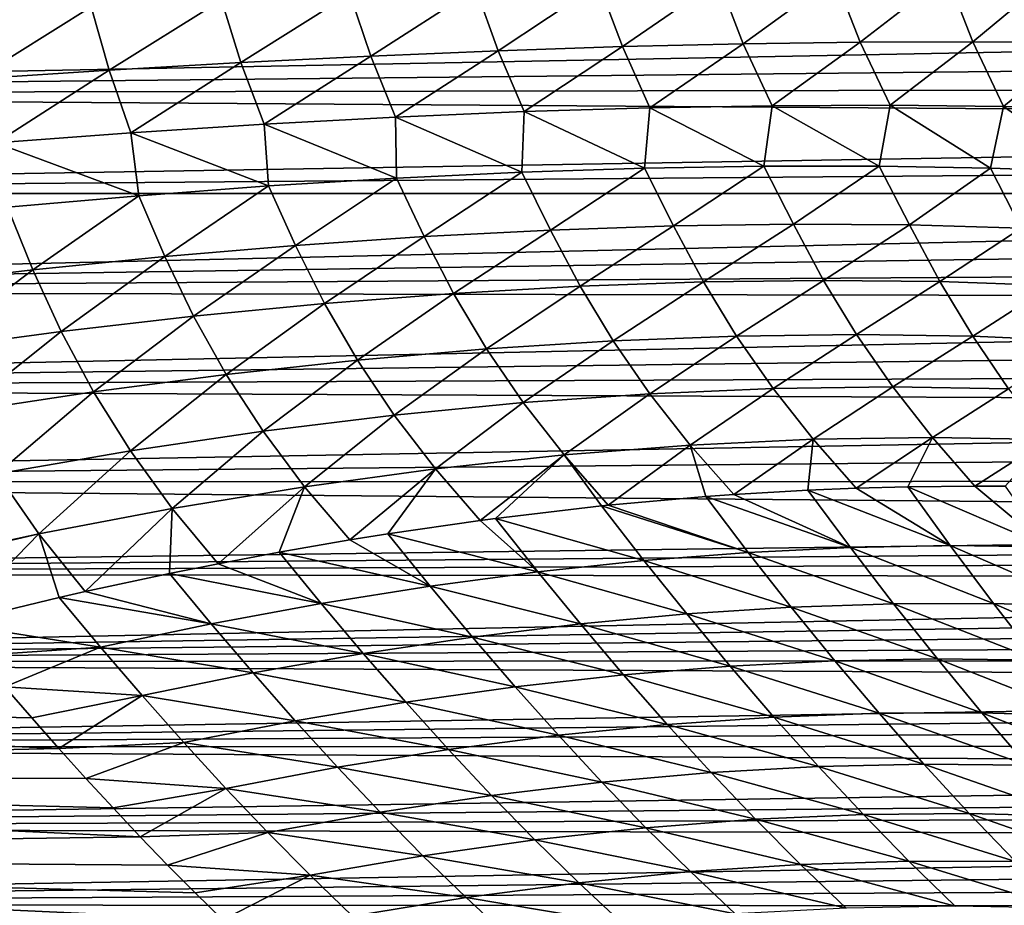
# Model space of a CAD drawing. Header units: metres. Extents: x -46 to 104, y -30 to 30.
# Tile 555 of 656: x 67.09 to 69.76, y -2.7 to -0.3. Entities that reach past the tile are written whole.
import ezdxf

# ---------------------------------------------------------------- set-up
doc = ezdxf.new("R2010")
doc.units = ezdxf.units.M
doc.layers.add('solid_26_000_502_XXX', color=7, linetype='CONTINUOUS')

msp = doc.modelspace()

# ---------------------------------------------------------------- linework, layer by layer
at = {"layer": 'solid_26_000_502_XXX'}
for points in [[(69.054428, -0.360699, 293.30188), (68.98793, -0.188317, 293.311859), (69.302826, -0.18048, 293.132416)], [(69.371857, -0.356262, 293.117126), (69.054428, -0.360699, 293.30188), (69.302826, -0.18048, 293.132416)], [(69.371857, -0.356262, 293.117126), (69.302826, -0.18048, 293.132416), (69.606407, -0.174926, 292.934357)], [(69.677536, -0.355195, 292.913483), (69.371857, -0.356262, 293.117126), (69.606407, -0.174926, 292.934357)], [(69.677536, -0.355195, 292.913483), (69.606407, -0.174926, 292.934357), (69.897552, -0.171677, 292.718414)], [(69.970337, -0.357502, 292.691711), (69.677536, -0.355195, 292.913483), (69.897552, -0.171677, 292.718414)], [(68.0438, -0.394002, 293.736328), (67.98703, -0.225203, 293.732208), (68.328835, -0.210719, 293.612274)], [(68.389153, -0.379604, 293.612061), (68.0438, -0.394002, 293.736328), (68.328835, -0.210719, 293.612274)], [(68.389153, -0.379604, 293.612061), (68.328835, -0.210719, 293.612274), (68.662872, -0.198409, 293.471985)], [(68.726448, -0.368489, 293.467072), (68.389153, -0.379604, 293.612061), (68.662872, -0.198409, 293.471985)], [(68.726448, -0.368489, 293.467072), (68.662872, -0.198409, 293.471985), (68.98793, -0.188317, 293.311859)], [(69.054428, -0.360699, 293.30188), (68.726448, -0.368489, 293.467072), (68.98793, -0.188317, 293.311859)], [(75.269821, -0.277667, 301.990356), (63.859383, -0.224555, 301.993683), (63.859383, -0.496798, 301.969025)], [(67.691689, -0.411628, 293.839355), (67.638725, -0.241806, 293.831299), (67.98703, -0.225203, 293.732208)], [(68.0438, -0.394002, 293.736328), (67.691689, -0.411628, 293.839355), (67.98703, -0.225203, 293.732208)], [(66.972466, -0.456291, 293.980377), (66.927689, -0.281124, 293.965668), (67.285179, -0.26047, 293.90921)], [(67.334129, -0.432417, 293.920837), (66.972466, -0.456291, 293.980377), (67.285179, -0.26047, 293.90921)], [(67.334129, -0.432417, 293.920837), (67.285179, -0.26047, 293.90921), (67.638725, -0.241806, 293.831299)], [(67.691689, -0.411628, 293.839355), (67.334129, -0.432417, 293.920837), (67.638725, -0.241806, 293.831299)], [(75.292564, -0.378626, 301.982025), (75.269821, -0.277667, 301.990356), (63.859383, -0.496798, 301.969025)], [(68.460403, -0.544782, 293.615631), (68.389153, -0.379604, 293.612061), (68.726448, -0.368489, 293.467072)], [(68.801315, -0.534539, 293.465027), (68.460403, -0.544782, 293.615631), (68.726448, -0.368489, 293.467072)], [(68.801315, -0.534539, 293.465027), (68.726448, -0.368489, 293.467072), (69.054428, -0.360699, 293.30188)], [(69.132507, -0.528806, 293.293884), (68.801315, -0.534539, 293.465027), (69.054428, -0.360699, 293.30188)], [(69.132507, -0.528806, 293.293884), (69.054428, -0.360699, 293.30188), (69.371857, -0.356262, 293.117126)], [(69.452698, -0.527605, 293.102875), (69.132507, -0.528806, 293.293884), (69.371857, -0.356262, 293.117126)], [(69.452698, -0.527605, 293.102875), (69.371857, -0.356262, 293.117126), (69.677536, -0.355195, 292.913483)], [(69.760651, -0.53094, 292.892761), (69.452698, -0.527605, 293.102875), (69.677536, -0.355195, 292.913483)], [(69.760651, -0.53094, 292.892761), (69.677536, -0.355195, 292.913483), (69.970337, -0.357502, 292.691711)], [(70.055183, -0.538799, 292.664307), (69.760651, -0.53094, 292.892761), (69.970337, -0.357502, 292.691711)], [(75.309875, -0.477629, 301.971375), (75.292564, -0.378626, 301.982025), (63.859383, -0.496798, 301.969025)], [(67.754715, -0.578621, 293.852966), (67.691689, -0.411628, 293.839355), (68.0438, -0.394002, 293.736328)], [(68.111092, -0.559495, 293.745087), (67.754715, -0.578621, 293.852966), (68.0438, -0.394002, 293.736328)], [(68.111092, -0.559495, 293.745087), (68.0438, -0.394002, 293.736328), (68.389153, -0.379604, 293.612061)], [(68.460403, -0.544782, 293.615631), (68.111092, -0.559495, 293.745087), (68.389153, -0.379604, 293.612061)], [(67.392662, -0.602087, 293.938812), (67.334129, -0.432417, 293.920837), (67.691689, -0.411628, 293.839355)], [(67.754715, -0.578621, 293.852966), (67.392662, -0.602087, 293.938812), (67.691689, -0.411628, 293.839355)], [(67.026314, -0.629802, 294.002289), (66.972466, -0.456291, 293.980377), (67.334129, -0.432417, 293.920837)], [(67.392662, -0.602087, 293.938812), (67.026314, -0.629802, 294.002289), (67.334129, -0.432417, 293.920837)], [(75.322067, -0.575148, 301.958435), (75.309875, -0.477629, 301.971375), (63.859383, -0.496798, 301.969025)], [(75.322067, -0.575148, 301.958435), (63.859383, -0.496798, 301.969025), (63.859383, -0.766388, 301.925903)], [(69.109909, -0.692778, 293.349854), (68.801315, -0.534539, 293.465027), (69.132507, -0.528806, 293.293884)], [(69.423401, -0.692603, 293.166931), (69.109909, -0.692778, 293.349854), (69.132507, -0.528806, 293.293884)], [(69.423401, -0.692603, 293.166931), (69.132507, -0.528806, 293.293884), (69.452698, -0.527605, 293.102875)], [(69.725601, -0.697745, 292.966003), (69.423401, -0.692603, 293.166931), (69.452698, -0.527605, 293.102875)], [(69.725601, -0.697745, 292.966003), (69.452698, -0.527605, 293.102875), (69.760651, -0.53094, 292.892761)], [(70.015411, -0.708185, 292.747772), (69.725601, -0.697745, 292.966003), (69.760651, -0.53094, 292.892761)], [(70.015411, -0.708185, 292.747772), (69.760651, -0.53094, 292.892761), (70.055183, -0.538799, 292.664307)], [(68.113335, -0.725099, 293.783966), (67.754715, -0.578621, 293.852966), (68.111092, -0.559495, 293.745087)], [(68.453682, -0.709055, 293.658936), (68.111092, -0.559495, 293.745087), (68.460403, -0.544782, 293.615631)], [(68.453682, -0.709055, 293.658936), (68.113335, -0.725099, 293.783966), (68.111092, -0.559495, 293.745087)], [(68.786278, -0.698269, 293.514038), (68.453682, -0.709055, 293.658936), (68.460403, -0.544782, 293.615631)], [(68.786278, -0.698269, 293.514038), (68.460403, -0.544782, 293.615631), (68.801315, -0.534539, 293.465027)], [(69.109909, -0.692778, 293.349854), (68.786278, -0.698269, 293.514038), (68.801315, -0.534539, 293.465027)], [(75.329323, -0.671394, 301.943237), (75.322067, -0.575148, 301.958435), (63.859383, -0.766388, 301.925903)], [(67.766487, -0.74634, 293.888733), (67.392662, -0.602087, 293.938812), (67.754715, -0.578621, 293.852966)], [(68.113335, -0.725099, 293.783966), (67.766487, -0.74634, 293.888733), (67.754715, -0.578621, 293.852966)], [(67.414406, -0.772702, 293.972809), (67.026314, -0.629802, 294.002289), (67.392662, -0.602087, 293.938812)], [(67.766487, -0.74634, 293.888733), (67.414406, -0.772702, 293.972809), (67.392662, -0.602087, 293.938812)], [(67.414406, -0.772702, 293.972809), (67.058372, -0.804088, 294.035919), (67.026314, -0.629802, 294.002289)], [(75.331688, -0.766388, 301.925903), (75.329323, -0.671394, 301.943237), (63.859383, -0.766388, 301.925903)], [(68.865555, -0.854914, 293.526459), (68.786278, -0.698269, 293.514038), (69.109909, -0.692778, 293.349854)], [(69.190735, -0.850275, 293.357178), (68.865555, -0.854914, 293.526459), (69.109909, -0.692778, 293.349854)], [(69.190735, -0.850275, 293.357178), (69.109909, -0.692778, 293.349854), (69.423401, -0.692603, 293.166931)], [(69.505508, -0.852107, 293.169189), (69.190735, -0.850275, 293.357178), (69.423401, -0.692603, 293.166931)], [(69.505508, -0.852107, 293.169189), (69.423401, -0.692603, 293.166931), (69.725601, -0.697745, 292.966003)], [(68.188812, -0.883512, 293.806458), (68.113335, -0.725099, 293.783966), (68.453682, -0.709055, 293.658936)], [(68.531166, -0.866007, 293.676422), (68.188812, -0.883512, 293.806458), (68.453682, -0.709055, 293.658936)], [(68.531166, -0.866007, 293.676422), (68.453682, -0.709055, 293.658936), (68.786278, -0.698269, 293.514038)], [(68.865555, -0.854914, 293.526459), (68.531166, -0.866007, 293.676422), (68.786278, -0.698269, 293.514038)], [(69.808693, -0.860403, 292.963196), (69.505508, -0.852107, 293.169189), (69.725601, -0.697745, 292.966003)], [(69.808693, -0.860403, 292.963196), (69.725601, -0.697745, 292.966003), (70.015411, -0.708185, 292.747772)], [(67.485359, -0.937478, 294.005066), (67.414406, -0.772702, 293.972809), (67.766487, -0.74634, 293.888733)], [(67.839783, -0.907366, 293.916168), (67.485359, -0.937478, 294.005066), (67.766487, -0.74634, 293.888733)], [(67.839783, -0.907366, 293.916168), (67.766487, -0.74634, 293.888733), (68.113335, -0.725099, 293.783966)], [(68.188812, -0.883512, 293.806458), (67.839783, -0.907366, 293.916168), (68.113335, -0.725099, 293.783966)], [(63.859383, -1.032408, 301.864471), (75.331688, -0.766388, 301.925903), (63.859383, -0.766388, 301.925903)], [(75.32933, -0.861459, 301.906128), (75.331688, -0.766388, 301.925903), (63.859383, -1.032408, 301.864471)], [(67.126869, -0.973736, 294.072845), (67.058372, -0.804088, 294.035919), (67.414406, -0.772702, 293.972809)], [(67.485359, -0.937478, 294.005066), (67.126869, -0.973736, 294.072845), (67.414406, -0.772702, 293.972809)], [(67.126869, -0.973736, 294.072845), (66.76564, -1.016007, 294.119263), (67.058372, -0.804088, 294.035919)], [(68.946739, -1.006632, 293.54541), (68.865555, -0.854914, 293.526459), (69.190735, -0.850275, 293.357178)], [(69.272385, -1.002348, 293.37146), (68.946739, -1.006632, 293.54541), (69.190735, -0.850275, 293.357178)], [(69.272385, -1.002348, 293.37146), (69.190735, -0.850275, 293.357178), (69.505508, -0.852107, 293.169189)], [(69.587448, -1.005681, 293.178955), (69.272385, -1.002348, 293.37146), (69.505508, -0.852107, 293.169189)], [(69.587448, -1.005681, 293.178955), (69.505508, -0.852107, 293.169189), (69.808693, -0.860403, 292.963196)], [(75.322075, -0.956893, 301.88385), (75.32933, -0.861459, 301.906128), (63.859383, -1.032408, 301.864471)], [(68.268639, -1.037953, 293.835175), (68.188812, -0.883512, 293.806458), (68.531166, -0.866007, 293.676422)], [(68.61174, -1.018515, 293.700165), (68.268639, -1.037953, 293.835175), (68.531166, -0.866007, 293.676422)], [(68.61174, -1.018515, 293.700165), (68.531166, -0.866007, 293.676422), (68.865555, -0.854914, 293.526459)], [(68.946739, -1.006632, 293.54541), (68.61174, -1.018515, 293.700165), (68.865555, -0.854914, 293.526459)], [(69.890739, -1.016617, 292.968689), (69.587448, -1.005681, 293.178955), (69.808693, -0.860403, 292.963196)], [(67.563339, -1.099174, 294.043945), (67.485359, -0.937478, 294.005066), (67.839783, -0.907366, 293.916168)], [(67.918732, -1.064873, 293.949921), (67.563339, -1.099174, 294.043945), (67.839783, -0.907366, 293.916168)], [(67.918732, -1.064873, 293.949921), (67.839783, -0.907366, 293.916168), (68.188812, -0.883512, 293.806458)], [(68.268639, -1.037953, 293.835175), (67.918732, -1.064873, 293.949921), (68.188812, -0.883512, 293.806458)], [(75.309891, -1.052683, 301.859009), (75.322075, -0.956893, 301.88385), (63.859383, -1.032408, 301.864471)], [(67.203796, -1.140727, 294.116913), (67.126869, -0.973736, 294.072845), (67.485359, -0.937478, 294.005066)], [(67.563339, -1.099174, 294.043945), (67.203796, -1.140727, 294.116913), (67.485359, -0.937478, 294.005066)], [(66.841461, -1.189375, 294.168549), (66.76564, -1.016007, 294.119263), (67.126869, -0.973736, 294.072845)], [(67.203796, -1.140727, 294.116913), (66.841461, -1.189375, 294.168549), (67.126869, -0.973736, 294.072845)], [(68.701355, -1.166355, 293.727539), (68.61174, -1.018515, 293.700165), (68.946739, -1.006632, 293.54541)], [(69.036453, -1.153329, 293.567413), (68.701355, -1.166355, 293.727539), (68.946739, -1.006632, 293.54541)], [(69.036453, -1.153329, 293.567413), (68.946739, -1.006632, 293.54541), (69.272385, -1.002348, 293.37146)], [(69.362061, -1.149053, 293.388367), (69.036453, -1.153329, 293.567413), (69.272385, -1.002348, 293.37146)], [(69.362061, -1.149053, 293.388367), (69.272385, -1.002348, 293.37146), (69.587448, -1.005681, 293.178955)], [(69.676941, -1.153542, 293.191071), (69.362061, -1.149053, 293.388367), (69.587448, -1.005681, 293.178955)], [(69.676941, -1.153542, 293.191071), (69.587448, -1.005681, 293.178955), (69.890739, -1.016617, 292.968689)], [(75.309891, -1.052683, 301.859009), (63.859383, -1.032408, 301.864471), (63.859383, -1.293938, 301.784943)], [(68.007805, -1.218422, 293.988586), (67.918732, -1.064873, 293.949921), (68.268639, -1.037953, 293.835175)], [(68.358032, -1.18808, 293.868103), (68.007805, -1.218422, 293.988586), (68.268639, -1.037953, 293.835175)], [(68.358032, -1.18808, 293.868103), (68.268639, -1.037953, 293.835175), (68.61174, -1.018515, 293.700165)], [(68.701355, -1.166355, 293.727539), (68.358032, -1.18808, 293.868103), (68.61174, -1.018515, 293.700165)], [(69.979889, -1.166779, 292.976257), (69.676941, -1.153542, 293.191071), (69.890739, -1.016617, 292.968689)], [(75.292587, -1.149002, 301.831421), (75.309891, -1.052683, 301.859009), (63.859383, -1.293938, 301.784943)], [(67.652, -1.257266, 294.088531), (67.563339, -1.099174, 294.043945), (67.918732, -1.064873, 293.949921)], [(68.007805, -1.218422, 293.988586), (67.652, -1.257266, 294.088531), (67.918732, -1.064873, 293.949921)], [(67.291969, -1.304463, 294.167572), (67.203796, -1.140727, 294.116913), (67.563339, -1.099174, 294.043945)], [(67.652, -1.257266, 294.088531), (67.291969, -1.304463, 294.167572), (67.563339, -1.099174, 294.043945)], [(66.929077, -1.359835, 294.225372), (66.841461, -1.189375, 294.168549), (67.203796, -1.140727, 294.116913)], [(67.291969, -1.304463, 294.167572), (66.929077, -1.359835, 294.225372), (67.203796, -1.140727, 294.116913)], [(75.269867, -1.246258, 301.800903), (75.292587, -1.149002, 301.831421), (63.859383, -1.293938, 301.784943)], [(68.457703, -1.333968, 293.904816), (68.358032, -1.18808, 293.868103), (68.701355, -1.166355, 293.727539)], [(68.800659, -1.309723, 293.758057), (68.457703, -1.333968, 293.904816), (68.701355, -1.166355, 293.727539)], [(68.800659, -1.309723, 293.758057), (68.701355, -1.166355, 293.727539), (69.036453, -1.153329, 293.567413)], [(69.135284, -1.295308, 293.592041), (68.800659, -1.309723, 293.758057), (69.036453, -1.153329, 293.567413)], [(69.135284, -1.295308, 293.592041), (69.036453, -1.153329, 293.567413), (69.362061, -1.149053, 293.388367)], [(69.460312, -1.290779, 293.40741), (69.135284, -1.295308, 293.592041), (69.362061, -1.149053, 293.388367)], [(69.460312, -1.290779, 293.40741), (69.362061, -1.149053, 293.388367), (69.676941, -1.153542, 293.191071)], [(69.77449, -1.296152, 293.204926), (69.460312, -1.290779, 293.40741), (69.676941, -1.153542, 293.191071)], [(69.77449, -1.296152, 293.204926), (69.676941, -1.153542, 293.191071), (69.979889, -1.166779, 292.976257)], [(68.10775, -1.367951, 294.031799), (68.007805, -1.218422, 293.988586), (68.358032, -1.18808, 293.868103)], [(68.457703, -1.333968, 293.904816), (68.10775, -1.367951, 294.031799), (68.358032, -1.18808, 293.868103)], [(67.752129, -1.41154, 294.138489), (67.652, -1.257266, 294.088531), (68.007805, -1.218422, 293.988586)], [(68.10775, -1.367951, 294.031799), (67.752129, -1.41154, 294.138489), (68.007805, -1.218422, 293.988586)], [(75.241501, -1.344649, 301.767212), (75.269867, -1.246258, 301.800903), (63.859383, -1.293938, 301.784943)], [(67.392212, -1.464569, 294.224457), (67.291969, -1.304463, 294.167572), (67.652, -1.257266, 294.088531)], [(67.752129, -1.41154, 294.138489), (67.392212, -1.464569, 294.224457), (67.652, -1.257266, 294.088531)], [(75.241501, -1.344649, 301.767212), (63.859383, -1.293938, 301.784943), (63.859383, -1.549124, 301.687836)], [(67.029381, -1.526835, 294.289429), (66.929077, -1.359835, 294.225372), (67.291969, -1.304463, 294.167572)], [(67.392212, -1.464569, 294.224457), (67.029381, -1.526835, 294.289429), (67.291969, -1.304463, 294.167572)], [(68.910233, -1.449006, 293.791412), (68.800659, -1.309723, 293.758057), (69.135284, -1.295308, 293.592041)], [(69.243797, -1.433089, 293.618927), (68.910233, -1.449006, 293.791412), (69.135284, -1.295308, 293.592041)], [(69.243797, -1.433089, 293.618927), (69.135284, -1.295308, 293.592041), (69.460312, -1.290779, 293.40741)], [(69.567665, -1.428163, 293.428253), (69.243797, -1.433089, 293.618927), (69.460312, -1.290779, 293.40741)], [(69.567665, -1.428163, 293.428253), (69.460312, -1.290779, 293.40741), (69.77449, -1.296152, 293.204926)], [(69.880585, -1.434247, 293.220123), (69.567665, -1.428163, 293.428253), (69.77449, -1.296152, 293.204926)], [(68.2192, -1.513526, 294.079254), (68.10775, -1.367951, 294.031799), (68.457703, -1.333968, 293.904816)], [(68.56826, -1.475853, 293.945038), (68.2192, -1.513526, 294.079254), (68.457703, -1.333968, 293.904816)], [(68.56826, -1.475853, 293.945038), (68.457703, -1.333968, 293.904816), (68.800659, -1.309723, 293.758057)], [(68.910233, -1.449006, 293.791412), (68.56826, -1.475853, 293.945038), (68.800659, -1.309723, 293.758057)], [(75.207024, -1.444539, 301.730042), (75.241501, -1.344649, 301.767212), (63.859383, -1.549124, 301.687836)], [(67.864403, -1.561878, 294.193481), (67.752129, -1.41154, 294.138489), (68.10775, -1.367951, 294.031799)], [(68.2192, -1.513526, 294.079254), (67.864403, -1.561878, 294.193481), (68.10775, -1.367951, 294.031799)], [(67.505234, -1.620725, 294.287323), (67.392212, -1.464569, 294.224457), (67.752129, -1.41154, 294.138489)], [(67.864403, -1.561878, 294.193481), (67.505234, -1.620725, 294.287323), (67.752129, -1.41154, 294.138489)], [(69.243797, -1.433089, 293.618927), (69.028519, -1.582945, 293.827148), (68.910233, -1.449006, 293.791412)], [(69.243797, -1.433089, 293.618927), (69.230118, -1.571021, 293.720947), (69.028519, -1.582945, 293.827148)], [(69.243797, -1.433089, 293.618927), (69.360405, -1.565584, 293.647797), (69.230118, -1.571021, 293.720947)], [(69.567665, -1.428163, 293.428253), (69.360405, -1.565584, 293.647797), (69.243797, -1.433089, 293.618927)], [(69.567665, -1.428163, 293.428253), (69.500999, -1.561798, 293.564697), (69.360405, -1.565584, 293.647797)], [(69.567665, -1.428163, 293.428253), (69.682518, -1.560249, 293.450745), (69.500999, -1.561798, 293.564697)], [(69.880585, -1.434247, 293.220123), (69.682518, -1.560249, 293.450745), (69.567665, -1.428163, 293.428253)], [(69.880585, -1.434247, 293.220123), (69.764809, -1.56084, 293.396484), (69.682518, -1.560249, 293.450745)], [(75.165924, -1.546211, 301.689056), (75.207024, -1.444539, 301.730042), (63.859383, -1.549124, 301.687836)], [(67.143082, -1.689838, 294.360382), (67.029381, -1.526835, 294.289429), (67.392212, -1.464569, 294.224457)], [(67.505234, -1.620725, 294.287323), (67.143082, -1.689838, 294.360382), (67.392212, -1.464569, 294.224457)], [(68.910233, -1.449006, 293.791412), (68.688164, -1.612266, 293.988129), (68.56826, -1.475853, 293.945038)], [(68.910233, -1.449006, 293.791412), (68.952873, -1.588484, 293.864868), (68.688164, -1.612266, 293.988129)], [(68.910233, -1.449006, 293.791412), (69.028519, -1.582945, 293.827148), (68.952873, -1.588484, 293.864868)], [(68.56826, -1.475853, 293.945038), (68.340637, -1.653432, 294.130066), (68.2192, -1.513526, 294.079254)], [(68.56826, -1.475853, 293.945038), (68.382286, -1.647922, 294.114227), (68.340637, -1.653432, 294.130066)], [(68.56826, -1.475853, 293.945038), (68.670013, -1.614141, 293.996094), (68.382286, -1.647922, 294.114227)], [(68.56826, -1.475853, 293.945038), (68.688164, -1.612266, 293.988129), (68.670013, -1.614141, 293.996094)], [(68.2192, -1.513526, 294.079254), (67.987305, -1.706284, 294.252472), (67.864403, -1.561878, 294.193481)], [(68.2192, -1.513526, 294.079254), (68.090462, -1.689739, 294.218964), (67.987305, -1.706284, 294.252472)], [(68.2192, -1.513526, 294.079254), (68.340637, -1.653432, 294.130066), (68.090462, -1.689739, 294.218964)], [(75.117813, -1.649818, 301.643921), (75.165924, -1.546211, 301.689056), (63.859383, -1.549124, 301.687836)], [(75.117813, -1.649818, 301.643921), (63.859383, -1.549124, 301.687836), (63.859383, -1.797072, 301.573578)], [(67.143082, -1.689838, 294.360382), (66.779327, -1.768918, 294.412384), (67.029381, -1.526835, 294.289429)], [(67.864403, -1.561878, 294.193481), (67.629532, -1.770617, 294.354828), (67.505234, -1.620725, 294.287323)], [(67.864403, -1.561878, 294.193481), (67.795311, -1.73948, 294.310059), (67.629532, -1.770617, 294.354828)], [(67.864403, -1.561878, 294.193481), (67.987305, -1.706284, 294.252472), (67.795311, -1.73948, 294.310059)], [(69.028519, -1.582945, 293.827148), (69.230118, -1.571021, 293.720947), (69.345314, -1.726584, 293.77887)], [(69.230118, -1.571021, 293.720947), (69.360405, -1.565584, 293.647797), (69.616257, -1.721622, 293.621033)], [(69.345314, -1.726584, 293.77887), (69.230118, -1.571021, 293.720947), (69.616257, -1.721622, 293.621033)], [(69.360405, -1.565584, 293.647797), (69.500999, -1.561798, 293.564697), (69.616257, -1.721622, 293.621033)], [(69.500999, -1.561798, 293.564697), (69.682518, -1.560249, 293.450745), (69.880051, -1.725215, 293.451508)], [(69.616257, -1.721622, 293.621033), (69.500999, -1.561798, 293.564697), (69.880051, -1.725215, 293.451508)], [(69.682518, -1.560249, 293.450745), (69.764809, -1.56084, 293.396484), (69.880051, -1.725215, 293.451508)], [(68.688164, -1.612266, 293.988129), (68.952873, -1.588484, 293.864868), (69.067932, -1.740086, 293.92453)], [(68.952873, -1.588484, 293.864868), (69.028519, -1.582945, 293.827148), (69.345314, -1.726584, 293.77887)], [(69.067932, -1.740086, 293.92453), (68.952873, -1.588484, 293.864868), (69.345314, -1.726584, 293.77887)], [(67.505234, -1.620725, 294.287323), (67.268707, -1.846181, 294.436737), (67.143082, -1.689838, 294.360382)], [(67.505234, -1.620725, 294.287323), (67.49762, -1.797012, 294.387238), (67.268707, -1.846181, 294.436737)], [(67.505234, -1.620725, 294.287323), (67.629532, -1.770617, 294.354828), (67.49762, -1.797012, 294.387238)], [(68.382286, -1.647922, 294.114227), (68.670013, -1.614141, 293.996094), (68.784859, -1.762093, 294.057678)], [(68.670013, -1.614141, 293.996094), (68.688164, -1.612266, 293.988129), (69.067932, -1.740086, 293.92453)], [(68.784859, -1.762093, 294.057678), (68.670013, -1.614141, 293.996094), (69.067932, -1.740086, 293.92453)], [(75.090782, -1.702525, 301.619598), (75.117813, -1.649818, 301.643921), (63.859383, -1.797072, 301.573578)], [(68.090462, -1.689739, 294.218964), (68.340637, -1.653432, 294.130066), (68.496841, -1.792547, 294.177948)], [(68.340637, -1.653432, 294.130066), (68.382286, -1.647922, 294.114227), (68.496841, -1.792547, 294.177948)], [(68.496841, -1.792547, 294.177948), (68.382286, -1.647922, 294.114227), (68.784859, -1.762093, 294.057678)], [(75.061852, -1.755746, 301.594086), (75.090782, -1.702525, 301.619598), (63.859383, -1.797072, 301.573578)], [(67.143082, -1.689838, 294.360382), (66.783089, -1.77412, 294.414948), (66.779327, -1.768918, 294.412384)], [(67.143082, -1.689838, 294.360382), (66.906227, -1.932684, 294.497894), (66.783089, -1.77412, 294.414948)], [(67.143082, -1.689838, 294.360382), (67.198189, -1.862182, 294.450287), (66.906227, -1.932684, 294.497894)], [(67.143082, -1.689838, 294.360382), (67.268707, -1.846181, 294.436737), (67.198189, -1.862182, 294.450287)], [(67.795311, -1.73948, 294.310059), (67.987305, -1.706284, 294.252472), (68.204651, -1.831365, 294.285004)], [(67.987305, -1.706284, 294.252472), (68.090462, -1.689739, 294.218964), (68.204651, -1.831365, 294.285004)], [(68.204651, -1.831365, 294.285004), (68.090462, -1.689739, 294.218964), (68.496841, -1.792547, 294.177948)], [(69.067932, -1.740086, 293.92453), (69.345314, -1.726584, 293.77887), (69.462334, -1.87919, 293.841614)], [(69.345314, -1.726584, 293.77887), (69.616257, -1.721622, 293.621033), (69.733551, -1.878572, 293.682251)], [(69.462334, -1.87919, 293.841614), (69.345314, -1.726584, 293.77887), (69.733551, -1.878572, 293.682251)], [(69.616257, -1.721622, 293.621033), (69.880051, -1.725215, 293.451508), (69.997536, -1.886803, 293.511353)], [(69.733551, -1.878572, 293.682251), (69.616257, -1.721622, 293.621033), (69.997536, -1.886803, 293.511353)], [(75.030754, -1.80961, 301.567261), (75.061852, -1.755746, 301.594086), (63.859383, -1.797072, 301.573578)], [(67.629532, -1.770617, 294.354828), (67.795311, -1.73948, 294.310059), (67.909058, -1.878446, 294.37854)], [(67.909058, -1.878446, 294.37854), (67.795311, -1.73948, 294.310059), (68.204651, -1.831365, 294.285004)], [(68.496841, -1.792547, 294.177948), (68.784859, -1.762093, 294.057678), (68.901093, -1.906942, 294.124115)], [(68.784859, -1.762093, 294.057678), (69.067932, -1.740086, 293.92453), (69.184601, -1.888655, 293.989014)], [(68.901093, -1.906942, 294.124115), (68.784859, -1.762093, 294.057678), (69.184601, -1.888655, 293.989014)], [(69.184601, -1.888655, 293.989014), (69.067932, -1.740086, 293.92453), (69.462334, -1.87919, 293.841614)], [(67.49762, -1.797012, 294.387238), (67.629532, -1.770617, 294.354828), (67.909058, -1.878446, 294.37854)], [(75.030754, -1.80961, 301.567261), (63.859383, -1.797072, 301.573578), (63.859383, -2.036942, 301.442505)], [(74.997314, -1.864195, 301.539032), (75.030754, -1.80961, 301.567261), (63.859383, -2.036942, 301.442505)], [(67.268707, -1.846181, 294.436737), (67.49762, -1.797012, 294.387238), (67.610863, -1.933664, 294.458374)], [(67.610863, -1.933664, 294.458374), (67.49762, -1.797012, 294.387238), (67.909058, -1.878446, 294.37854)], [(68.204651, -1.831365, 294.285004), (68.496841, -1.792547, 294.177948), (68.612564, -1.934003, 294.24649)], [(68.612564, -1.934003, 294.24649), (68.496841, -1.792547, 294.177948), (68.901093, -1.906942, 294.124115)], [(67.909058, -1.878446, 294.37854), (68.204651, -1.831365, 294.285004), (68.319786, -1.969766, 294.355835)], [(68.319786, -1.969766, 294.355835), (68.204651, -1.831365, 294.285004), (68.612564, -1.934003, 294.24649)], [(74.961685, -1.919367, 301.50943), (74.997314, -1.864195, 301.539032), (63.859383, -2.036942, 301.442505)], [(67.310844, -1.996871, 294.524231), (66.906227, -1.932684, 294.497894), (67.198189, -1.862182, 294.450287)], [(67.198189, -1.862182, 294.450287), (67.268707, -1.846181, 294.436737), (67.610863, -1.933664, 294.458374)], [(67.310844, -1.996871, 294.524231), (67.198189, -1.862182, 294.450287), (67.610863, -1.933664, 294.458374)], [(67.610863, -1.933664, 294.458374), (67.909058, -1.878446, 294.37854), (68.023537, -2.014135, 294.451874)], [(68.023537, -2.014135, 294.451874), (67.909058, -1.878446, 294.37854), (68.319786, -1.969766, 294.355835)], [(68.901093, -1.906942, 294.124115), (69.184601, -1.888655, 293.989014), (69.302879, -2.033942, 294.058105)], [(69.184601, -1.888655, 293.989014), (69.462334, -1.87919, 293.841614), (69.581177, -2.028593, 293.908936)], [(69.302879, -2.033942, 294.058105), (69.184601, -1.888655, 293.989014), (69.581177, -2.028593, 293.908936)], [(69.462334, -1.87919, 293.841614), (69.733551, -1.878572, 293.682251), (69.852875, -2.032404, 293.748016)], [(69.581177, -2.028593, 293.908936), (69.462334, -1.87919, 293.841614), (69.852875, -2.032404, 293.748016)], [(69.733551, -1.878572, 293.682251), (69.997536, -1.886803, 293.511353), (70.117249, -2.045366, 293.575806)], [(69.852875, -2.032404, 293.748016), (69.733551, -1.878572, 293.682251), (70.117249, -2.045366, 293.575806)], [(74.923584, -1.975245, 301.478271), (74.961685, -1.919367, 301.50943), (63.859383, -2.036942, 301.442505)], [(68.612564, -1.934003, 294.24649), (68.901093, -1.906942, 294.124115), (69.01873, -2.048438, 294.195099)], [(69.01873, -2.048438, 294.195099), (68.901093, -1.906942, 294.124115), (69.302879, -2.033942, 294.058105)], [(67.310844, -1.996871, 294.524231), (66.978798, -2.019385, 294.54715), (66.906227, -1.932684, 294.497894)], [(67.310844, -1.996871, 294.524231), (67.610863, -1.933664, 294.458374), (67.724602, -2.066993, 294.534363)], [(67.724602, -2.066993, 294.534363), (67.610863, -1.933664, 294.458374), (68.023537, -2.014135, 294.451874)], [(68.319786, -1.969766, 294.355835), (68.612564, -1.934003, 294.24649), (68.729485, -2.072041, 294.319611)], [(68.729485, -2.072041, 294.319611), (68.612564, -1.934003, 294.24649), (69.01873, -2.048438, 294.195099)], [(74.882759, -2.031912, 301.445496), (74.923584, -1.975245, 301.478271), (63.859383, -2.036942, 301.442505)], [(68.023537, -2.014135, 294.451874), (68.319786, -1.969766, 294.355835), (68.435898, -2.104689, 294.431274)], [(68.435898, -2.104689, 294.431274), (68.319786, -1.969766, 294.355835), (68.729485, -2.072041, 294.319611)], [(67.310844, -1.996871, 294.524231), (67.051575, -2.104823, 294.598572), (66.978798, -2.019385, 294.54715)], [(67.423782, -2.128197, 294.603027), (67.051575, -2.104823, 294.598572), (67.310844, -1.996871, 294.524231)], [(67.423782, -2.128197, 294.603027), (67.310844, -1.996871, 294.524231), (67.724602, -2.066993, 294.534363)], [(67.724602, -2.066993, 294.534363), (68.023537, -2.014135, 294.451874), (68.138771, -2.146295, 294.529816)], [(68.138771, -2.146295, 294.529816), (68.023537, -2.014135, 294.451874), (68.435898, -2.104689, 294.431274)], [(69.302879, -2.033942, 294.058105), (69.581177, -2.028593, 293.908936), (69.701866, -2.174579, 293.980591)], [(69.581177, -2.028593, 293.908936), (69.852875, -2.032404, 293.748016), (69.974236, -2.182908, 293.818146)], [(69.701866, -2.174579, 293.980591), (69.581177, -2.028593, 293.908936), (69.974236, -2.182908, 293.818146)], [(74.839417, -2.089217, 301.411041), (74.882759, -2.031912, 301.445496), (63.859383, -2.036942, 301.442505)], [(74.839417, -2.089217, 301.411041), (63.859383, -2.036942, 301.442505), (63.859383, -2.267051, 301.295532)], [(68.729485, -2.072041, 294.319611), (69.01873, -2.048438, 294.195099), (69.137802, -2.186359, 294.270447)], [(69.01873, -2.048438, 294.195099), (69.302879, -2.033942, 294.058105), (69.422806, -2.17573, 294.1315)], [(69.137802, -2.186359, 294.270447), (69.01873, -2.048438, 294.195099), (69.422806, -2.17573, 294.1315)], [(69.422806, -2.17573, 294.1315), (69.302879, -2.033942, 294.058105), (69.701866, -2.174579, 293.980591)], [(67.423782, -2.128197, 294.603027), (67.724602, -2.066993, 294.534363), (67.838882, -2.196748, 294.614929)], [(67.838882, -2.196748, 294.614929), (67.724602, -2.066993, 294.534363), (68.138771, -2.146295, 294.529816)], [(68.435898, -2.104689, 294.431274), (68.729485, -2.072041, 294.319611), (68.847618, -2.206437, 294.397095)], [(68.847618, -2.206437, 294.397095), (68.729485, -2.072041, 294.319611), (69.137802, -2.186359, 294.270447)], [(74.793243, -2.147256, 301.374817), (74.839417, -2.089217, 301.411041), (63.859383, -2.267051, 301.295532)], [(67.051575, -2.104823, 294.598572), (67.12455, -2.188947, 294.6521), (63.859383, -2.119608, 294.607758)], [(67.423782, -2.128197, 294.603027), (67.12455, -2.188947, 294.6521), (67.051575, -2.104823, 294.598572)], [(68.138771, -2.146295, 294.529816), (68.435898, -2.104689, 294.431274), (68.553024, -2.23591, 294.511078)], [(68.553024, -2.23591, 294.511078), (68.435898, -2.104689, 294.431274), (68.847618, -2.206437, 294.397095)], [(67.197693, -2.271706, 294.707672), (63.859383, -2.346132, 294.760284), (63.859383, -2.119608, 294.607758)], [(67.12455, -2.188947, 294.6521), (67.197693, -2.271706, 294.707672), (63.859383, -2.119608, 294.607758)], [(67.423782, -2.128197, 294.603027), (67.197693, -2.271706, 294.707672), (67.12455, -2.188947, 294.6521)], [(67.537033, -2.255913, 294.686432), (67.197693, -2.271706, 294.707672), (67.423782, -2.128197, 294.603027)], [(67.537033, -2.255913, 294.686432), (67.423782, -2.128197, 294.603027), (67.838882, -2.196748, 294.614929)], [(74.743942, -2.206106, 301.336639), (74.793243, -2.147256, 301.374817), (63.859383, -2.267051, 301.295532)], [(67.838882, -2.196748, 294.614929), (68.138771, -2.146295, 294.529816), (68.254799, -2.274701, 294.612091)], [(68.254799, -2.274701, 294.612091), (68.138771, -2.146295, 294.529816), (68.553024, -2.23591, 294.511078)], [(68.847618, -2.206437, 294.397095), (69.137802, -2.186359, 294.270447), (69.258347, -2.320522, 294.349854)], [(69.137802, -2.186359, 294.270447), (69.422806, -2.17573, 294.1315), (69.544403, -2.313839, 294.208954)], [(69.258347, -2.320522, 294.349854), (69.137802, -2.186359, 294.270447), (69.544403, -2.313839, 294.208954)], [(69.422806, -2.17573, 294.1315), (69.701866, -2.174579, 293.980591), (69.824425, -2.316972, 294.056305)], [(69.544403, -2.313839, 294.208954), (69.422806, -2.17573, 294.1315), (69.824425, -2.316972, 294.056305)], [(69.701866, -2.174579, 293.980591), (69.974236, -2.182908, 293.818146), (70.097664, -2.329913, 293.892303)], [(69.824425, -2.316972, 294.056305), (69.701866, -2.174579, 293.980591), (70.097664, -2.329913, 293.892303)], [(74.691734, -2.265607, 301.296509), (74.743942, -2.206106, 301.336639), (63.859383, -2.267051, 301.295532)], [(67.537033, -2.255913, 294.686432), (67.838882, -2.196748, 294.614929), (67.953743, -2.322706, 294.69989)], [(67.953743, -2.322706, 294.69989), (67.838882, -2.196748, 294.614929), (68.254799, -2.274701, 294.612091)], [(68.553024, -2.23591, 294.511078), (68.847618, -2.206437, 294.397095), (68.967026, -2.337004, 294.478607)], [(68.967026, -2.337004, 294.478607), (68.847618, -2.206437, 294.397095), (69.258347, -2.320522, 294.349854)], [(68.254799, -2.274701, 294.612091), (68.553024, -2.23591, 294.511078), (68.671211, -2.36324, 294.59491)], [(68.671211, -2.36324, 294.59491), (68.553024, -2.23591, 294.511078), (68.967026, -2.337004, 294.478607)], [(74.636307, -2.325815, 301.254303), (74.691734, -2.265607, 301.296509), (63.859383, -2.267051, 301.295532)], [(74.636307, -2.325815, 301.254303), (63.859383, -2.267051, 301.295532), (63.859383, -2.486558, 301.133209)], [(67.537033, -2.255913, 294.686432), (67.271019, -2.353049, 294.76532), (67.197693, -2.271706, 294.707672)], [(67.650658, -2.379797, 294.7742), (67.271019, -2.353049, 294.76532), (67.537033, -2.255913, 294.686432)], [(67.650658, -2.379797, 294.7742), (67.537033, -2.255913, 294.686432), (67.953743, -2.322706, 294.69989)], [(67.197693, -2.271706, 294.707672), (67.271019, -2.353049, 294.76532), (63.859383, -2.346132, 294.760284)], [(67.953743, -2.322706, 294.69989), (68.254799, -2.274701, 294.612091), (68.371689, -2.399161, 294.698456)], [(68.371689, -2.399161, 294.698456), (68.254799, -2.274701, 294.612091), (68.671211, -2.36324, 294.59491)], [(67.650658, -2.379797, 294.7742), (67.953743, -2.322706, 294.69989), (68.06926, -2.444671, 294.78891)], [(68.06926, -2.444671, 294.78891), (67.953743, -2.322706, 294.69989), (68.371689, -2.399161, 294.698456)], [(68.967026, -2.337004, 294.478607), (69.258347, -2.320522, 294.349854), (69.380402, -2.450775, 294.433044)], [(69.258347, -2.320522, 294.349854), (69.544403, -2.313839, 294.208954), (69.667702, -2.448122, 294.290192)], [(69.380402, -2.450775, 294.433044), (69.258347, -2.320522, 294.349854), (69.667702, -2.448122, 294.290192)], [(69.544403, -2.313839, 294.208954), (69.824425, -2.316972, 294.056305), (69.948875, -2.455632, 294.135834)], [(69.667702, -2.448122, 294.290192), (69.544403, -2.313839, 294.208954), (69.948875, -2.455632, 294.135834)], [(74.577354, -2.386785, 301.209869), (74.636307, -2.325815, 301.254303), (63.859383, -2.486558, 301.133209)], [(67.418579, -2.511251, 294.886536), (63.859383, -2.561637, 294.927856), (63.859383, -2.346132, 294.760284)], [(67.344643, -2.432914, 294.824951), (67.418579, -2.511251, 294.886536), (63.859383, -2.346132, 294.760284)], [(67.271019, -2.353049, 294.76532), (67.344643, -2.432914, 294.824951), (63.859383, -2.346132, 294.760284)], [(68.671211, -2.36324, 294.59491), (68.967026, -2.337004, 294.478607), (69.087746, -2.463584, 294.563934)], [(69.087746, -2.463584, 294.563934), (68.967026, -2.337004, 294.478607), (69.380402, -2.450775, 294.433044)], [(67.650658, -2.379797, 294.7742), (67.344643, -2.432914, 294.824951), (67.271019, -2.353049, 294.76532)], [(68.371689, -2.399161, 294.698456), (68.671211, -2.36324, 294.59491), (68.790512, -2.486515, 294.682587)], [(68.790512, -2.486515, 294.682587), (68.671211, -2.36324, 294.59491), (69.087746, -2.463584, 294.563934)], [(74.515068, -2.44836, 301.163147), (74.577354, -2.386785, 301.209869), (63.859383, -2.486558, 301.133209)], [(67.650658, -2.379797, 294.7742), (67.418579, -2.511251, 294.886536), (67.344643, -2.432914, 294.824951)], [(67.764717, -2.499649, 294.866089), (67.418579, -2.511251, 294.886536), (67.650658, -2.379797, 294.7742)], [(67.764717, -2.499649, 294.866089), (67.650658, -2.379797, 294.7742), (68.06926, -2.444671, 294.78891)], [(68.06926, -2.444671, 294.78891), (68.371689, -2.399161, 294.698456), (68.489487, -2.519506, 294.788635)], [(68.489487, -2.519506, 294.788635), (68.371689, -2.399161, 294.698456), (68.790512, -2.486515, 294.682587)], [(74.449203, -2.510531, 301.114044), (74.515068, -2.44836, 301.163147), (63.859383, -2.486558, 301.133209)], [(67.764717, -2.499649, 294.866089), (68.06926, -2.444671, 294.78891), (68.185478, -2.56247, 294.881805)], [(68.185478, -2.56247, 294.881805), (68.06926, -2.444671, 294.78891), (68.489487, -2.519506, 294.788635)], [(69.087746, -2.463584, 294.563934), (69.380402, -2.450775, 294.433044), (69.504005, -2.576999, 294.519775)], [(69.380402, -2.450775, 294.433044), (69.667702, -2.448122, 294.290192), (69.79274, -2.578467, 294.375)], [(69.504005, -2.576999, 294.519775), (69.380402, -2.450775, 294.433044), (69.79274, -2.578467, 294.375)], [(69.667702, -2.448122, 294.290192), (69.948875, -2.455632, 294.135834), (70.075264, -2.590452, 294.218903)], [(69.79274, -2.578467, 294.375), (69.667702, -2.448122, 294.290192), (70.075264, -2.590452, 294.218903)], [(68.790512, -2.486515, 294.682587), (69.087746, -2.463584, 294.563934), (69.209824, -2.586052, 294.652832)], [(69.209824, -2.586052, 294.652832), (69.087746, -2.463584, 294.563934), (69.504005, -2.576999, 294.519775)], [(74.449203, -2.510531, 301.114044), (63.859383, -2.486558, 301.133209), (63.859383, -2.694729, 300.956085)], [(74.379463, -2.573312, 301.062347), (74.449203, -2.510531, 301.114044), (63.859383, -2.694729, 300.956085)], [(67.764717, -2.499649, 294.866089), (67.492805, -2.588014, 294.950043), (67.418579, -2.511251, 294.886536)], [(67.879288, -2.615292, 294.961853), (67.492805, -2.588014, 294.950043), (67.764717, -2.499649, 294.866089)], [(67.879288, -2.615292, 294.961853), (67.764717, -2.499649, 294.866089), (68.185478, -2.56247, 294.881805)], [(68.489487, -2.519506, 294.788635), (68.790512, -2.486515, 294.682587), (68.910973, -2.605602, 294.773804)], [(68.910973, -2.605602, 294.773804), (68.790512, -2.486515, 294.682587), (69.209824, -2.586052, 294.652832)], [(67.418579, -2.511251, 294.886536), (67.492805, -2.588014, 294.950043), (63.859383, -2.561637, 294.927856)], [(68.185478, -2.56247, 294.881805), (68.489487, -2.519506, 294.788635), (68.608253, -2.635597, 294.882385)], [(68.608253, -2.635597, 294.882385), (68.489487, -2.519506, 294.788635), (68.910973, -2.605602, 294.773804)], [(67.642502, -2.736612, 295.082642), (63.859383, -2.765429, 295.109955), (63.859383, -2.561637, 294.927856)], [(67.567436, -2.663151, 295.015442), (67.642502, -2.736612, 295.082642), (63.859383, -2.561637, 294.927856)], [(67.492805, -2.588014, 294.950043), (67.567436, -2.663151, 295.015442), (63.859383, -2.561637, 294.927856)], [(67.879288, -2.615292, 294.961853), (68.185478, -2.56247, 294.881805), (68.302467, -2.675957, 294.978271)], [(68.302467, -2.675957, 294.978271), (68.185478, -2.56247, 294.881805), (68.608253, -2.635597, 294.882385)], [(74.305977, -2.636557, 301.008087), (74.379463, -2.573312, 301.062347), (63.859383, -2.694729, 300.956085)], [(67.879288, -2.615292, 294.961853), (67.567436, -2.663151, 295.015442), (67.492805, -2.588014, 294.950043)], [(68.910973, -2.605602, 294.773804), (69.209824, -2.586052, 294.652832), (69.333305, -2.704305, 294.744965)], [(69.209824, -2.586052, 294.652832), (69.504005, -2.576999, 294.519775), (69.629204, -2.699098, 294.609772)], [(69.333305, -2.704305, 294.744965), (69.209824, -2.586052, 294.652832), (69.629204, -2.699098, 294.609772)], [(69.504005, -2.576999, 294.519775), (69.79274, -2.578467, 294.375), (69.919556, -2.704785, 294.463074)], [(69.629204, -2.699098, 294.609772), (69.504005, -2.576999, 294.519775), (69.919556, -2.704785, 294.463074)], [(67.879288, -2.615292, 294.961853), (67.642502, -2.736612, 295.082642), (67.567436, -2.663151, 295.015442)], [(67.994438, -2.726575, 295.061249), (67.642502, -2.736612, 295.082642), (67.879288, -2.615292, 294.961853)], [(67.994438, -2.726575, 295.061249), (67.879288, -2.615292, 294.961853), (68.302467, -2.675957, 294.978271)], [(68.608253, -2.635597, 294.882385), (68.910973, -2.605602, 294.773804), (69.032654, -2.720393, 294.868286)], [(69.032654, -2.720393, 294.868286), (68.910973, -2.605602, 294.773804), (69.333305, -2.704305, 294.744965)], [(74.228622, -2.700179, 300.951111), (74.305977, -2.636557, 301.008087), (63.859383, -2.694729, 300.956085)], [(68.302467, -2.675957, 294.978271), (68.608253, -2.635597, 294.882385), (68.728043, -2.747318, 294.979431)], [(68.728043, -2.747318, 294.979431), (68.608253, -2.635597, 294.882385), (69.032654, -2.720393, 294.868286)], [(74.228622, -2.700179, 300.951111), (63.859383, -2.694729, 300.956085), (63.859383, -2.890136, 300.76535)], [(67.994438, -2.726575, 295.061249), (68.302467, -2.675957, 294.978271), (68.420296, -2.78501, 295.078064)], [(68.420296, -2.78501, 295.078064), (68.302467, -2.675957, 294.978271), (68.728043, -2.747318, 294.979431)]]:
    msp.add_3dface(points, dxfattribs=at)

doc.saveas('drawing.dxf')
